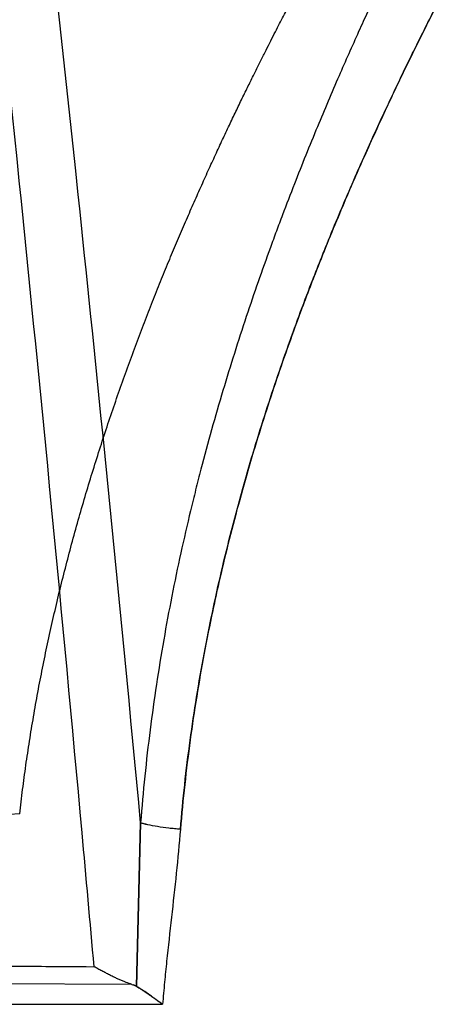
# Model space of a CAD drawing. Header units: millimetres. Extents: x 0 to 297, y 0 to 210.
# Tile 298 of 455: x 143.649 to 143.803, y 160.131 to 160.48. Entities that reach past the tile are written whole.
import ezdxf

# ---------------------------------------------------------------- set-up
doc = ezdxf.new("R2010")
doc.units = ezdxf.units.MM
doc.header["$LTSCALE"] = 16.335
doc.layers.add('INTFCLR_144815', color=7, linetype='CONTINUOUS')

msp = doc.modelspace()

# ---------------------------------------------------------------- linework, layer by layer
at = {"layer": 'INTFCLR_144815', "color": 9, "linetype": 'Continuous'}
for p, q in [((143.6916379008, 160.1957300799), (143.6901441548, 160.1378256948)), ((143.6901441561, 160.1378256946), (143.6916378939, 160.1957300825)), ((143.6885015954, 160.1385274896), (143.4741034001, 160.1391627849)), ((143.4742174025, 160.1314761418), (143.6994044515, 160.1314742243))]:
    msp.add_line(p, q, dxfattribs=at)
at = {"layer": 'INTFCLR_144815', "color": 6, "linetype": 'Continuous'}
for p, q in [((143.6885015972, 160.1385274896), (143.6896524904, 160.1380822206)), ((143.6901501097, 160.1378262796), (143.6891046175, 160.1383164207))]:
    msp.add_line(p, q, dxfattribs=at)
msp.add_arc((145.4672663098, 128.5001346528), 31.7508911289, 93.2832402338, 93.49395524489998, dxfattribs=at)
at = {"layer": 'INTFCLR_144815', "color": 9, "linetype": 'Continuous'}
for centre, radius, start, end in [((144.2474851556, 160.0863844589), 0.549932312, 174.4785059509, 175.2969545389), ((144.2491783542, 160.0862270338), 0.5516327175, 174.4791521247, 175.2950778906)]:
    msp.add_arc(centre, radius, start, end, dxfattribs=at)
for points, knots in [([(143.6916378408, 160.1957301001), (143.6844213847, 160.2727009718), (143.6675286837, 160.4429434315), (143.6384337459, 160.7009647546), (143.6045463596, 160.9622026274), (143.5795850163, 161.1300172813), (143.56678313, 161.2100770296)], [0, 0, 0, 0, 0.2268957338, 0.5020939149, 0.7620442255, 1, 1, 1, 1]), ([(143.6751842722, 160.1447785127), (143.6737808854, 160.1606004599), (143.6654511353, 160.2533966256), (143.6485537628, 160.429176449), (143.6312336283, 160.5889487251), (143.6216420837, 160.6718127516)], [0, 0, 0, 0, 0.08995059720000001, 0.5276123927, 1, 1, 1, 1]), ([(143.7864054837, 160.5131097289), (143.7853908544, 160.511042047), (143.7831622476, 160.5064716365), (143.779306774, 160.4984506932), (143.7755166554, 160.4904124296), (143.7724310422, 160.4837451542), (143.7704196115, 160.479350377), (143.7670035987, 160.4718257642), (143.7615142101, 160.4594532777), (143.7538818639, 160.4414960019), (143.7472586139, 160.4250666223), (143.7425093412, 160.4127149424), (143.7396946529, 160.4051965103), (143.735307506, 160.3932525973), (143.7287755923, 160.3745243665), (143.7205017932, 160.3483704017), (143.7147483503, 160.3278460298), (143.7111042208, 160.3136009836), (143.7086817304, 160.3037375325), (143.7046260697, 160.2860985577), (143.6995322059, 160.2602927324), (143.6947091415, 160.2284220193), (143.692487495, 160.2067458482), (143.6916378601, 160.1957300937)], [0, 0, 0, 0, 0.0207349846, 0.045776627, 0.0801181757, 0.1007403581, 0.1119158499, 0.1236298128, 0.1751356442, 0.2337672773, 0.299281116, 0.3345979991, 0.3528994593, 0.371554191, 0.4491488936, 0.5314384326, 0.6184736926, 0.6409991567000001, 0.6638103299, 0.7099082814, 0.8039311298, 0.9005344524, 1, 1, 1, 1]), ([(143.7057265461, 160.1934386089), (143.7066055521, 160.2040115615), (143.7088864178, 160.2248704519), (143.7130737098, 160.2506123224), (143.7165837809, 160.268254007), (143.7187442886, 160.278141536), (143.7220238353, 160.292488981), (143.7273848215, 160.3132547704), (143.735367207, 160.3398437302), (143.7425188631, 160.360974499), (143.7477035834, 160.3751891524), (143.7506519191, 160.3830003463), (143.7548977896, 160.394027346), (143.7611851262, 160.4095858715), (143.7695346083, 160.4289537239), (143.775679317, 160.4424745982), (143.7795901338, 160.4508335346), (143.7819534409, 160.4558513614), (143.785724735, 160.463702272), (143.7905617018, 160.4735823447), (143.7946662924, 160.4816967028), (143.7970207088, 160.4863311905), (143.798245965, 160.4887028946), (143.7999821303, 160.4920719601), (143.801086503, 160.4942008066), (143.8030964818, 160.4980397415), (143.8010005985, 160.4940360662), (143.7993433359, 160.4908395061), (143.7953145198, 160.4830098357), (143.7915658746, 160.4755548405), (143.7883818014, 160.469131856), (143.7863301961, 160.4649261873), (143.7828343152, 160.4577233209), (143.7772299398, 160.4458789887), (143.7694141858, 160.4286917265), (143.7626407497, 160.41295819), (143.7577802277, 160.4011291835), (143.754901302, 160.3939302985), (143.7504145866, 160.3825018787), (143.7437355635, 160.3645825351), (143.7352720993, 160.3395483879), (143.7293793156, 160.3198941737), (143.7256531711, 160.306251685), (143.7231736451, 160.2968127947), (143.7190269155, 160.2799375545), (143.7138098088, 160.255245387), (143.7088840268, 160.224738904), (143.7065810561, 160.2039858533), (143.7057265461, 160.1934386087)], [0, 0, 0, 0, 0.0495666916, 0.0979787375, 0.1217947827, 0.1335961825, 0.145261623, 0.1905535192, 0.2337590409, 0.2749344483, 0.2947559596, 0.304446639, 0.3139406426, 0.3499603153, 0.3828364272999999, 0.4124698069, 0.4193419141, 0.4259519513, 0.4383822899, 0.4600369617, 0.4773189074, 0.4809299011, 0.4842530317, 0.4899454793, 0.4975118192, 0.5000003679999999, 0.5026670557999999, 0.5104422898, 0.5230504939, 0.5403341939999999, 0.5507100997, 0.5563295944, 0.5622201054, 0.5881060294, 0.6175531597, 0.6504231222, 0.6681285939, 0.6772997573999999, 0.6866454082, 0.7254887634, 0.7666300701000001, 0.8100868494, 0.8213244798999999, 0.8327010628, 0.8556801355, 0.9025052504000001, 0.9505623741, 1, 1, 1, 1]), ([(143.7057265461, 160.1934386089), (143.7066055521, 160.2040115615), (143.7088864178, 160.2248704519), (143.7130737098, 160.2506123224), (143.7165837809, 160.268254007), (143.7187442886, 160.278141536), (143.7220238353, 160.292488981), (143.7273848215, 160.3132547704), (143.735367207, 160.3398437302), (143.7425188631, 160.360974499), (143.7477035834, 160.3751891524), (143.7506519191, 160.3830003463), (143.7548977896, 160.394027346), (143.7611851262, 160.4095858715), (143.7695346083, 160.4289537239), (143.775679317, 160.4424745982), (143.7795901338, 160.4508335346), (143.7819534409, 160.4558513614), (143.785724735, 160.463702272), (143.7905617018, 160.4735823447), (143.7946662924, 160.4816967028), (143.7970207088, 160.4863311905), (143.798245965, 160.4887028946), (143.7999821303, 160.4920719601), (143.801086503, 160.4942008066), (143.8030964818, 160.4980397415), (143.8010005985, 160.4940360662), (143.7993433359, 160.4908395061), (143.7953145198, 160.4830098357), (143.7915658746, 160.4755548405), (143.7883818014, 160.469131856), (143.7863301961, 160.4649261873), (143.7828343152, 160.4577233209), (143.7772299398, 160.4458789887), (143.7694141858, 160.4286917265), (143.7626407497, 160.41295819), (143.7577802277, 160.4011291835), (143.754901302, 160.3939302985), (143.7504145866, 160.3825018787), (143.7437355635, 160.3645825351), (143.7352720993, 160.3395483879), (143.7293793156, 160.3198941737), (143.7256531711, 160.306251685), (143.7231736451, 160.2968127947), (143.7190269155, 160.2799375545), (143.7138098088, 160.255245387), (143.7088840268, 160.224738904), (143.7065810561, 160.2039858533), (143.7057265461, 160.1934386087)], [0, 0, 0, 0, 0.0495666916, 0.0979787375, 0.1217947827, 0.1335961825, 0.145261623, 0.1905535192, 0.2337590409, 0.2749344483, 0.2947559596, 0.304446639, 0.3139406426, 0.3499603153, 0.3828364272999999, 0.4124698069, 0.4193419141, 0.4259519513, 0.4383822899, 0.4600369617, 0.4773189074, 0.4809299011, 0.4842530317, 0.4899454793, 0.4975118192, 0.5000003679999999, 0.5026670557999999, 0.5104422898, 0.5230504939, 0.5403341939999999, 0.5507100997, 0.5563295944, 0.5622201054, 0.5881060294, 0.6175531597, 0.6504231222, 0.6681285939, 0.6772997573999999, 0.6866454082, 0.7254887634, 0.7666300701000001, 0.8100868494, 0.8213244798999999, 0.8327010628, 0.8556801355, 0.9025052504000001, 0.9505623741, 1, 1, 1, 1]), ([(143.7057265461, 160.1934386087), (143.7043480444, 160.1935414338), (143.7016308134, 160.1937967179), (143.6977719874, 160.194317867), (143.6944441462, 160.1949392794), (143.6924662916, 160.1954496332), (143.69163786, 160.1957300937)], [0, 0, 0, 0, 0.2899876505, 0.5723852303, 0.8165212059, 1, 1, 1, 1]), ([(143.7057265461, 160.1934386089), (143.7050418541, 160.1934896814), (143.7036642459, 160.1936059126), (143.700950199, 160.193888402), (143.6977725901, 160.1943186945), (143.694833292, 160.1948644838), (143.6928534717, 160.1953526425), (143.6920144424, 160.1956026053), (143.6916378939, 160.1957300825)], [0, 0, 0, 0, 0.1440249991, 0.2899820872, 0.5723604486, 0.8164798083, 0.9166088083, 1, 1, 1, 1]), ([(143.7057265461, 160.1934386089), (143.7048574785, 160.1830352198), (143.7031567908, 160.1674607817), (143.7011253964, 160.1494314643), (143.7003424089, 160.1417669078), (143.7001044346, 160.1392984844)], [0, 0, 0, 0, 0.5753799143, 0.8633220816, 1, 1, 1, 1]), ([(143.4626372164, 160.1459704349), (143.4664678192, 160.1459586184), (143.504122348, 160.1458378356), (143.5749719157, 160.1455235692), (143.641989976, 160.1450585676), (143.6751842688, 160.1447784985)], [0, 0, 0, 0, 0.05406648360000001, 0.5314695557, 1, 1, 1, 1]), ([(143.477744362, 160.145921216), (143.5130918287, 160.1458006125), (143.5789056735, 160.1455000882), (143.6447185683, 160.1450355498), (143.6751842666, 160.1447785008)], [0, 0, 0, 0, 0.5370806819, 1, 1, 1, 1])]:
    msp.add_open_spline(points, degree=3, knots=knots, dxfattribs=at)
at = {"layer": 'INTFCLR_144815', "color": 6, "linetype": 'Continuous'}
for points, knots in [([(143.6488293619, 160.1989106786), (143.6491535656, 160.2017752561), (143.6498445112, 160.2075084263), (143.6510059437, 160.2161049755), (143.6522932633, 160.2247089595), (143.6537054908, 160.2333175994), (143.655241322, 160.2419276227), (143.6568991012, 160.2505352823), (143.658676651, 160.2591356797), (143.6605713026, 160.2677232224), (143.6625796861, 160.2762909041), (143.6646978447, 160.2848310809), (143.6669209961, 160.2933346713), (143.6692436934, 160.3017919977), (143.6716595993, 160.3101920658), (143.6741616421, 160.3185232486), (143.6767419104, 160.3267729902), (143.6793917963, 160.3349282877), (143.6821020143, 160.3429757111), (143.6848626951, 160.350901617), (143.6876635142, 160.3586924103), (143.6904938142, 160.3663347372), (143.6933427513, 160.3738157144), (143.696199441, 160.381123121), (143.6990530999, 160.3882455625), (143.7018931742, 160.3951725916), (143.7047094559, 160.4018947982), (143.7074921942, 160.4084038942), (143.7102321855, 160.4146927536), (143.7129208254, 160.4207553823), (143.7155501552, 160.4265868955), (143.7181128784, 160.4321834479), (143.7206023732, 160.4375421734), (143.7230126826, 160.4426610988), (143.725338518, 160.4475390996), (143.7275751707, 160.4521756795), (143.729718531, 160.4565709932), (143.7317650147, 160.4607256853), (143.7337115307, 160.4646408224), (143.7355554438, 160.4683178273), (143.7372944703, 160.4717582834), (143.7389267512, 160.474964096), (143.7404506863, 160.4779371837), (143.7418650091, 160.4806796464), (143.7431686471, 160.4831935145), (143.7443607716, 160.4854808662), (143.7454406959, 160.4875436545), (143.7464079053, 160.4893837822), (143.7472619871, 160.4910029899), (143.748002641, 160.4924028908), (143.7486296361, 160.4935849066), (143.7493134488, 160.4948712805), (143.7497889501, 160.4957634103), (143.7500934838, 160.4963338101)], [0, 0, 0, 0, 0.0273620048, 0.0548064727, 0.0823306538, 0.1099307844, 0.1376026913, 0.1653378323, 0.1931270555, 0.2209539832, 0.2488021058, 0.2766470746, 0.304464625, 0.3322223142, 0.3598878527, 0.3874217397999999, 0.4147828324, 0.441927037, 0.4688077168, 0.4953767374, 0.5215851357, 0.5473841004, 0.5727253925, 0.5975624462, 0.6218510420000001, 0.6455494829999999, 0.6686193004, 0.6910256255, 0.7127373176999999, 0.7337272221, 0.7539717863, 0.7734512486, 0.7921493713, 0.8100531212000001, 0.8271525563, 0.8434409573, 0.8589126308, 0.8735653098, 0.8873983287, 0.9004113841, 0.9126069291, 0.9239869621, 0.9345555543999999, 0.9443162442, 0.9532738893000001, 0.9614327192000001, 0.9687976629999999, 0.975373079, 0.9811634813, 0.986172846, 0.9904049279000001, 0.9938629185, 1, 1, 1, 1]), ([(143.6885015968, 160.1385274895), (143.6878510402, 160.1387328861), (143.6868417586, 160.139095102), (143.6854608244, 160.1396441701), (143.6843190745, 160.1401258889), (143.6831273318, 160.1406550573), (143.6818872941, 160.1412352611), (143.6805962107, 160.1418741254), (143.6792573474, 160.1425652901), (143.6778927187, 160.1432929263), (143.6765319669, 160.1440346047), (143.6756306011, 160.1445318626), (143.6751842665, 160.1447784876)], [0, 0, 0, 0, 0.1389018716, 0.218156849, 0.3025776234, 0.3911900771, 0.4836335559, 0.5813041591, 0.6844643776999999, 0.7904027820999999, 0.8961734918, 1, 1, 1, 1]), ([(143.6994044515, 160.1314742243), (143.6990413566, 160.1317434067), (143.698352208, 160.1322501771), (143.6973593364, 160.1329799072), (143.6964317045, 160.1336541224), (143.6953222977, 160.134451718), (143.693943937, 160.1354220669), (143.6925206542, 160.1363803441), (143.691235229, 160.1371951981), (143.6905244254, 160.137616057), (143.6901501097, 160.1378262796)], [0, 0, 0, 0, 0.1207371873, 0.228500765, 0.3291458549, 0.4270616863, 0.593484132, 0.7794109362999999, 0.8853221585, 1, 1, 1, 1]), ([(143.6901501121, 160.1378262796), (143.6905230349, 160.1376168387), (143.6912305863, 160.1371980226), (143.6922297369, 160.1365647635), (143.6933867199, 160.1358007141), (143.6947526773, 160.1348572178), (143.6961227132, 160.1338784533), (143.6973086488, 160.1330170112), (143.6983253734, 160.1322699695), (143.6990319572, 160.1317503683), (143.6994044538, 160.1314742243)], [0, 0, 0, 0, 0.1142508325, 0.2195633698, 0.315963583, 0.4845975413, 0.6629825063, 0.7657174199, 0.8761382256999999, 1, 1, 1, 1])]:
    msp.add_open_spline(points, degree=3, knots=knots, dxfattribs=at)

doc.saveas('drawing.dxf')
